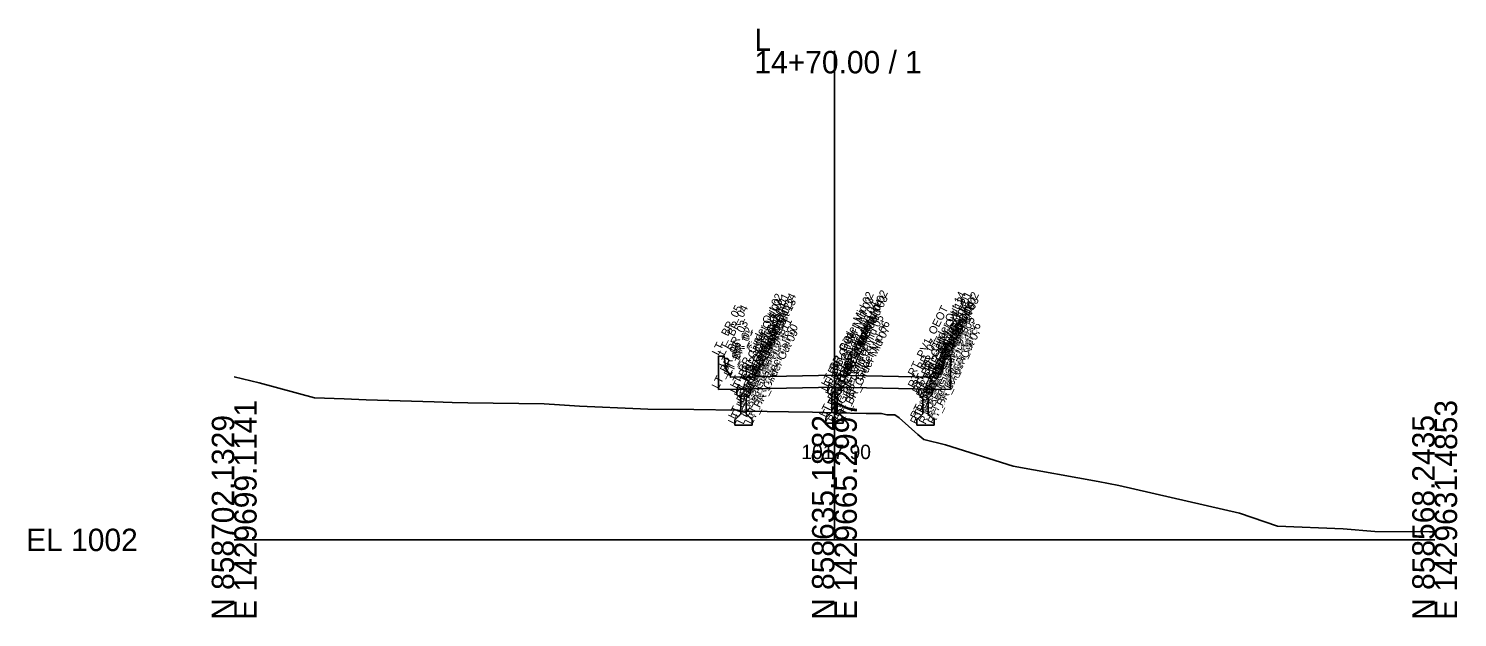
# Model space of a CAD drawing. Extents: x -26 to 2303, y -10 to 19558.
# Drawn here: x 2124.3 to 2302.8, y -9.7 to 63.9 of the extents above; entities that cross this region are included whole.
import ezdxf

# ---------------------------------------------------------------- set-up
doc = ezdxf.new("R2010")
doc.units = 0
for name, color, linetype in [('Default', 7, 'Continuous'), ('Exist Cross Section Cell', 7, 'Continuous'), ('Exist XS Center Line Elevation Label', 7, 'Continuous'), ('Exist XS Ground Line', 7, 'Continuous'), ('Prop CMT Concrete Structures', 7, 'Continuous'), ('Prop XS Dump Level', 7, 'Continuous')]:
    doc.layers.add(name, color=color, linetype=linetype)

msp = doc.modelspace()

# ---------------------------------------------------------------- linework, layer by layer
at = {"layer": 'Exist Cross Section Cell'}
for p, q in [((2225, 0), (2225, 61.11)), ((2150, 0), (2225, 0)), ((2225, 0), (2300, 0))]:
    msp.add_line(p, q, dxfattribs=at)
at = {"layer": 'Exist XS Ground Line'}
msp.add_lwpolyline([(2150, 20.37), (2153.11, 19.62), (2160.04, 17.77), (2163.72, 17.61), (2166.47, 17.5), (2174.99, 17.25), (2177.25, 17.17), (2179.18, 17.15), (2188.71, 17.02), (2190.65, 16.89), (2193.15, 16.73), (2200.77, 16.4), (2201.7, 16.32), (2207.44, 16.28), (2212.9, 16.21), (2213.78, 15.98), (2213.91, 16.1), (2219.24, 16.02), (2222.25, 15.96), (2225, 15.9), (2228.96, 15.81), (2230.89, 15.78), (2231.54, 15.65), (2232.56, 15.62), (2233.1, 15.24), (2235.41, 13.16), (2236.15, 12.55), (2238.89, 11.9), (2247.32, 9.22), (2257.95, 7.3), (2260.54, 6.78), (2275.61, 3.35), (2280.37, 1.73), (2288.55, 1.39), (2292.54, 1.03), (2299.34, 1.02), (2300, 1)], dxfattribs=at)
at = {"layer": 'Prop CMT Concrete Structures'}
for points in [[(2225, 20.58), (2215, 20.38), (2212, 20.32), (2211.99, 20.57), (2211.41, 21.4), (2211.24, 22.98), (2210.5, 22.98), (2210.5, 18.79)], [(2225, 20.58), (2235, 20.38), (2238, 20.32), (2238.01, 20.57), (2238.59, 21.4), (2238.76, 22.98), (2239.5, 22.98), (2239.5, 18.79)], [(2225, 19.08), (2225, 20.58)], [(2225, 19.08), (2225, 20.58)], [(2210.5, 18.79), (2215, 18.88), (2225, 19.08)], [(2214.46, 18.87), (2213.62, 18.85), (2212.79, 18.83)], [(2212.79, 18.83), (2212.79, 18.18)], [(2212.79, 18.18), (2213.29, 17.68)], [(2213.96, 17.68), (2214.46, 18.18)], [(2214.46, 18.18), (2214.46, 18.87)], [(2225, 19.08), (2224.17, 19.06)], [(2224.17, 19.06), (2224.17, 18.41)], [(2224.17, 18.41), (2224.67, 17.91)], [(2224.67, 17.91), (2224.67, 15.99)], [(2225, 14.58), (2225, 19.08)], [(2225, 19.08), (2225.83, 19.06)], [(2225, 14.58), (2225, 19.08)], [(2239.5, 18.79), (2235, 18.88), (2225, 19.08)], [(2225.83, 18.41), (2225.33, 17.91)], [(2225.33, 17.91), (2225.33, 15.99)], [(2225.83, 19.06), (2225.83, 18.41)], [(2235.54, 18.87), (2236.38, 18.85), (2237.21, 18.83)], [(2235.54, 18.18), (2235.54, 18.87)], [(2236.04, 17.68), (2235.54, 18.18)], [(2237.21, 18.18), (2236.71, 17.68)], [(2237.21, 18.83), (2237.21, 18.18)], [(2213.29, 17.68), (2213.29, 15.77)], [(2213.96, 15.77), (2213.96, 17.68)], [(2236.04, 15.77), (2236.04, 17.68)], [(2236.71, 17.68), (2236.71, 15.77)], [(2213.29, 15.77), (2212.54, 15.02)], [(2212.54, 15.02), (2212.54, 14.35)], [(2212.54, 14.35), (2213.62, 14.35), (2214.71, 14.35)], [(2214.71, 15.02), (2213.96, 15.77)], [(2214.71, 14.35), (2214.71, 15.02)], [(2224.67, 15.99), (2223.92, 15.24)], [(2223.92, 15.24), (2223.92, 14.58)], [(2223.92, 14.58), (2225, 14.58)], [(2226.08, 14.58), (2225, 14.58)], [(2225.33, 15.99), (2226.08, 15.24)], [(2226.08, 15.24), (2226.08, 14.58)], [(2235.29, 15.02), (2236.04, 15.77)], [(2235.29, 14.35), (2235.29, 15.02)], [(2237.46, 14.35), (2236.38, 14.35), (2235.29, 14.35)], [(2236.71, 15.77), (2237.46, 15.02)], [(2237.46, 15.02), (2237.46, 14.35)]]:
    msp.add_lwpolyline(points, dxfattribs=at)

# ---------------------------------------------------------------- texts
at = {"layer": 'Default'}
msp.add_text('-', height=0.0001, dxfattribs=at).set_placement((2150, 0))
at = {"layer": 'Exist Cross Section Cell'}
for s, p in [('L', (2215, 61.11)), ('14+70.00 / 1', (2215, 58.31)), ('EL 1002', (2124, -1.4))]:
    msp.add_text(s, height=2.8, dxfattribs=at).set_placement(p)
for s, p in [('E 1429699.1141', (2152.8, -10)), ('E 1429665.2997', (2227.8, -10)), ('E 1429631.4853', (2302.8, -10)), ('N 858702.1329', (2150, -10)), ('N 858635.1882', (2225, -10)), ('N 858568.2435', (2300, -10))]:
    msp.add_text(s, height=2.8, rotation=90, dxfattribs=at).set_placement(p)
at = {"layer": 'Exist XS Center Line Elevation Label'}
msp.add_text('1017.90', height=1.8, dxfattribs=at).set_placement((2220.86, 10.1))
at = {"layer": 'Prop XS Dump Level'}
for s, p in [('LT_BR_Girder Out 02', (2212.79, 18.83)), ('LT_BR_Girder Out 01', (2213.62, 18.85)), ('LT_BR_Girder Out 14', (2214.46, 18.87)), ('LT_BR_Girder Mid 02', (2224.17, 19.06)), ('LT_BR_Girder Mid 03', (2224.17, 18.41)), ('RT_BR_Girder Mid 02', (2225.83, 19.06)), ('RT_BR_Girder Mid 03', (2225.83, 18.41)), ('RT_BR_Girder Out 14', (2235.54, 18.87)), ('RT_BR_Girder Out 01', (2236.38, 18.85)), ('RT_BR_Girder Out 02', (2237.21, 18.83)), ('LT_ BR_05', (2210.5, 22.98)), ('LT_ BR_04', (2211.24, 22.98)), ('LT_BR_Girder Out 03', (2212.79, 18.18)), ('LT_BR_Girder Out 04', (2213.29, 17.68)), ('LT_BR_Girder Out 12', (2213.96, 17.68)), ('LT_BR_Girder Out 13', (2214.46, 18.18)), ('LT_PV1_OEOT', (2215, 20.38)), ('LT_BR_Girder Mid 04', (2224.67, 17.91)), ('RT_BR_Girder Mid 04', (2225.33, 17.91)), ('RT_PV1_OEOT', (2235, 20.38)), ('RT_BR_Girder Out 13', (2235.54, 18.18)), ('RT_BR_Girder Out 12', (2236.04, 17.68)), ('RT_BR_Girder Out 04', (2236.71, 17.68)), ('RT_BR_Girder Out 03', (2237.21, 18.18)), ('RT_ BR_04', (2238.76, 22.98)), ('RT_ BR_05', (2239.5, 22.98)), ('LT_BR_03', (2211.41, 21.4)), ('LT_BR_Girder Out 06', (2212.54, 15.02)), ('LT_BR_Girder Out 05', (2213.29, 15.77)), ('LT_BR_Girder Out 11', (2213.96, 15.77)), ('LT_BR_Girder Out 10', (2214.71, 15.02)), ('LT_BR_Girder Mid 06', (2223.92, 15.24)), ('LT_BR_Girder Mid 05', (2224.67, 15.99)), ('RT_BR_Girder Mid 05', (2225.33, 15.99)), ('RT_BR_Girder Mid 06', (2226.08, 15.24)), ('RT_BR_Girder Mid 07', (2226.08, 14.58)), ('RT_BR_Girder Out 10', (2235.29, 15.02)), ('RT_BR_Girder Out 11', (2236.04, 15.77)), ('RT_BR_Girder Out 05', (2236.71, 15.77)), ('RT_BR_Girder Out 06', (2237.46, 15.02)), ('RT_BR_02', (2238.01, 20.57)), ('RT_BR_03', (2238.59, 21.4)), ('LT_BR_02', (2211.99, 20.57)), ('LT_BR_01', (2212, 20.32)), ('LT_BR_Girder Out 07', (2212.54, 14.35)), ('LT_BR_Girder Out 08', (2213.62, 14.35)), ('LT_BR_Girder Out 09', (2214.71, 14.35)), ('LT_BR_Girder Mid 07', (2223.92, 14.58)), ('PV1_PGL', (2225, 20.58)), ('RT_BR_07', (2235, 18.88)), ('RT_BR_Girder Out 09', (2235.29, 14.35)), ('RT_BR_Girder Out 08', (2236.38, 14.35)), ('RT_BR_Girder Out 07', (2237.46, 14.35)), ('RT_BR_01', (2238, 20.32)), ('RT_BR_06', (2239.5, 18.79)), ('LT_BR_06', (2210.5, 18.79)), ('LT_BR_07', (2215, 18.88)), ('BR_Girder Mid 08', (2225, 14.58)), ('BR_PGL', (2225, 19.08))]:
    msp.add_text(s, height=1, rotation=63.5833, dxfattribs=at).set_placement(p)

doc.saveas('drawing.dxf')
